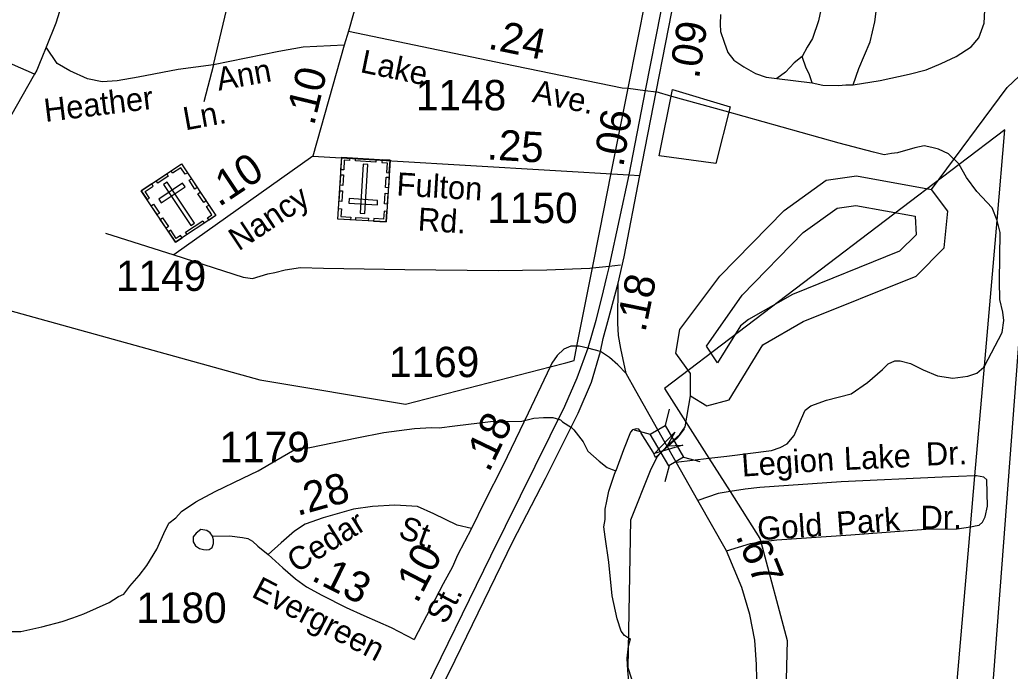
# Model space of a CAD drawing. Extents: x 2206922 to 2357709, y 510027 to 673830.
# Drawn here: x 2284540 to 2288617, y 570776 to 573456 of the extents above; entities that cross this region are included whole.
import ezdxf

# ---------------------------------------------------------------- set-up
doc = ezdxf.new("R2010")
doc.units = 0
for name, color, linetype in [('Exist Boundary Political City Limit New', 7, 'Continuous'), ('Exist Boundary Political Urban Extension UEB', 7, 'Continuous'), ('Exist Cultural Cemetery CELL', 7, 'Continuous'), ('Exist Hydrographic Buffer Line', 7, 'Continuous'), ('Exist Hydrographic Creek Single Shore', 7, 'Continuous'), ('Exist Hydrographic Lake Shore', 7, 'Continuous'), ('Exist Hydrographic Misc Water Feature', 7, 'Continuous'), ('Exist Railroad Mainline', 7, 'Continuous'), ('Exist Road Non-System Type 51', 7, 'Continuous'), ('Exist Road Non-System Type 51 Label', 7, 'Continuous'), ('Exist Road Primary Interstate Ramp 1 Lane Attributed', 7, 'Continuous'), ('Exist Road Primary US Attributed', 7, 'Continuous'), ('Exist Road Primary US Divided Attributed', 7, 'Continuous'), ('Exist Road Primary US Mileage Tenths English Label', 7, 'Continuous'), ('Exist Road Primary US Structure Standard Bridge CELL', 7, 'Continuous'), ('Exist Road Secondary Mileage Hundredths English Label', 7, 'Continuous'), ('Exist Road Secondary Structure Standard Bridge Attributed CELL', 7, 'Continuous'), ('Exist Road Secondary Type 51 Attributed', 7, 'Continuous'), ('Exist Road Secondary Type 51 Label', 7, 'Continuous'), ('Exist Road Secondary Type 51 Number Label', 7, 'Continuous'), ('Map Preparation Boundary City Limit Buffer Line', 7, 'Continuous')]:
    doc.layers.add(name, color=color, linetype=linetype)

msp = doc.modelspace()

# ---------------------------------------------------------------- linework, layer by layer
at = {"layer": 'Exist Boundary Political City Limit New'}
msp.add_lwpolyline([(2287464.8, 573097.7), (2287405, 572865.1), (2287171.2, 572896.8), (2287226.8, 573169.5), (2287464.8, 573097.7)], dxfattribs=at)
at = {"layer": 'Exist Boundary Political Urban Extension UEB'}
for p, q in [((2287044.1, 573174.2), (2287133.7, 573625)), ((2286974.7, 572824.9), (2287044.1, 573174.2)), ((2286927.6, 572587.6), (2286974.7, 572824.9)), ((2288511, 572030.6), (2288563, 572630.9)), ((2286897.5, 572435.8), (2286927.6, 572587.6)), ((2286833.3, 572112.9), (2286897.5, 572435.8)), ((2286722.8, 572028.8), (2286787.1, 572045.4)), ((2288471.9, 571580.3), (2288511, 572030.6)), ((2287376.6, 571652.3), (2287464, 571515.1)), ((2288453.7, 571370.3), (2288471.9, 571580.3))]:
    msp.add_line(p, q, dxfattribs=at)
for points in [[(2288563, 572630.9), (2288595.3, 573003.8), (2288406.6, 572860.4)], [(2288406.6, 572860.4), (2287194.1, 571939.1), (2287376.6, 571652.3)], [(2284105.3, 572368), (2285528.2, 571974.5), (2286127.7, 571874.6), (2286722.8, 572028.8)], [(2286787.1, 572045.4), (2286821.7, 572054.4), (2286833.3, 572112.9)], [(2287464, 571515.1), (2287586.5, 571322.6), (2287590.4, 571307.9)], [(2288395.5, 568735.1), (2288231, 568800.9), (2288453.7, 571370.3)], [(2287590.4, 571307.9), (2287698.5, 570902.3), (2287674.6, 569943.9)]]:
    msp.add_lwpolyline(points, dxfattribs=at)
at = {"layer": 'Exist Cultural Cemetery CELL'}
for points in [[(2285039.6, 572752.7), (2285205.4, 572862.9), (2285346.4, 572650.9), (2285180.6, 572540.7)], [(2285229.5, 572826.9), (2285220, 572820.6), (2285202.2, 572847.4), (2285168.4, 572824.9), (2285162.3, 572834.2), (2285205.5, 572862.9)], [(2286048.1, 572624.3), (2285849.4, 572636.5), (2285865.1, 572890.7), (2286063.8, 572878.5)], [(2285898.2, 572888.7), (2285897.5, 572877.2), (2285875.5, 572878.5), (2285873, 572838.2), (2285861.9, 572838.9), (2285865.1, 572890.7)], [(2286005.8, 572870.5), (2285921.1, 572875.7), (2285921.8, 572887.1), (2286006.5, 572881.9)], [(2285941.1, 572660.3), (2285959.8, 572659.1), (2285972.3, 572861.5), (2285953.6, 572862.7)], [(2286030.8, 572880.4), (2286030.1, 572869), (2286052.1, 572867.6), (2286049.6, 572827.3), (2286060.7, 572826.6), (2286063.9, 572878.4)], [(2285101.3, 572793.7), (2285144.5, 572822.4), (2285150.8, 572812.9), (2285107.6, 572784.2)], [(2285872, 572817.9), (2285869.3, 572774.6), (2285858, 572775.3), (2285860.6, 572818.6)], [(2285063.6, 572716.7), (2285073, 572722.9), (2285055.2, 572749.8), (2285089, 572772.2), (2285082.8, 572781.5), (2285039.6, 572752.7)], [(2285111.3, 572718.6), (2285121.6, 572703.1), (2285219.7, 572768.3), (2285209.3, 572783.8)], [(2285146.6, 572788.7), (2285131.1, 572778.3), (2285243.3, 572609.5), (2285258.9, 572619.8)], [(2285260.4, 572759.7), (2285236.4, 572795.8), (2285245.9, 572802.1), (2285269.9, 572766)], [(2286059.6, 572808.6), (2286056.9, 572765.4), (2286045.5, 572766.1), (2286048.2, 572809.3)], [(2285296.9, 572704.8), (2285272.9, 572740.8), (2285282.4, 572747.1), (2285306.4, 572711.1)], [(2285867.9, 572752.1), (2285865.3, 572708.8), (2285853.9, 572709.5), (2285856.6, 572752.8)], [(2286055.4, 572741.6), (2286052.7, 572698.3), (2286041.4, 572699), (2286044, 572742.3)], [(2285104.6, 572654.9), (2285080.6, 572691), (2285090.1, 572697.3), (2285114.1, 572661.2)], [(2285318.8, 572632.5), (2285312.4, 572642.1), (2285330.7, 572654.3), (2285308.4, 572687.9), (2285317.6, 572694.1), (2285346.4, 572650.9)], [(2286011.6, 572694.7), (2286012.8, 572713.4), (2285895.2, 572720.6), (2285894.1, 572702)], [(2285852, 572679.8), (2285863.4, 572679.1), (2285861.4, 572647), (2285901.9, 572644.5), (2285901.2, 572633.4), (2285849.4, 572636.6)], [(2286050.8, 572667.5), (2286039.5, 572668.2), (2286037.5, 572636.1), (2285997, 572638.6), (2285996.3, 572627.5), (2286048.1, 572624.3)], [(2285141.8, 572598.9), (2285117.8, 572635), (2285127.3, 572641.3), (2285151.3, 572605.2)], [(2285222, 572582), (2285292.7, 572629), (2285299, 572619.5), (2285228.4, 572572.5)], [(2285974.2, 572628.9), (2285922.5, 572632.1), (2285923.2, 572643.4), (2285974.9, 572640.3)], [(2285208.1, 572559), (2285201.7, 572568.6), (2285183.4, 572556.4), (2285161, 572590.1), (2285151.7, 572583.9), (2285180.5, 572540.7)]]:
    msp.add_lwpolyline(points, close=True, dxfattribs=at)
at = {"layer": 'Exist Hydrographic Buffer Line'}
msp.add_lwpolyline([(2287412.2, 572044.3), (2287367.3, 572114), (2287513.1, 572323.7), (2287764.5, 572580.8), (2287904.7, 572681.7), (2287981.4, 572692.2), (2288226.4, 572648.2), (2288229.7, 572572.1), (2288162, 572504.1), (2287720.2, 572326), (2287539.1, 572223.7), (2287506.9, 572196.7), (2287412.2, 572044.3)], dxfattribs=at)
at = {"layer": 'Exist Hydrographic Creek Single Shore'}
for points in [[(2288292.9, 572758.2), (2288605, 573178.2), (2288703.8, 573271.4), (2288927.9, 573381.6), (2289674.9, 573664.9), (2289756.9, 573781.3), (2289780.9, 573866.1)], [(2287160, 570075.5), (2287139.9, 570492.5), (2287044.9, 570789.5), (2287055.8, 571399.3), (2287135.6, 571602), (2287164.2, 571658.1), (2287204.2, 571703.8), (2287256.8, 571750.7), (2287278.5, 571781.6), (2287300.8, 571909.2)]]:
    msp.add_lwpolyline(points, dxfattribs=at)
at = {"layer": 'Exist Hydrographic Lake Shore'}
for points in [[(2287300.8, 571909.2), (2287300.8, 572001), (2287241, 572084.2), (2287256.9, 572182.3), (2287421.8, 572402), (2287685.9, 572672.1), (2287858.8, 572796.5), (2287983.9, 572813.7), (2288292.9, 572758.2)], [(2287300.8, 571909.2), (2287367.9, 571868.5), (2287460, 571892.9), (2287598.8, 572119.6), (2287764.9, 572214.7), (2288229.9, 572402.1), (2288345, 572517.8), (2288359.9, 572668.3), (2288292.9, 572758.2)]]:
    msp.add_lwpolyline(points, dxfattribs=at)
at = {"layer": 'Exist Hydrographic Misc Water Feature'}
for points in [[(2284494.9, 570939.5), (2284543.1, 570939.9), (2284630.6, 570958.8), (2284714.3, 570981.4), (2284758.4, 570995.9), (2284802.5, 571012.4), (2284908.1, 571059.3), (2284945.6, 571083.7), (2284967.7, 571093.7), (2284993, 571126), (2285031.1, 571170.6), (2285062.5, 571210.8), (2285103.5, 571278.8), (2285133, 571343.4), (2285152.7, 571385.4), (2285182.2, 571407.7), (2285205.8, 571433.8), (2285263.6, 571472.5), (2285343.4, 571515.2), (2285458.4, 571570.1), (2285520.6, 571600.9), (2285594, 571643.4), (2285671.5, 571688), (2285693.4, 571694.5), (2285733.2, 571696.6), (2285926.8, 571736.4), (2286038.3, 571757.7), (2286164.4, 571774.8), (2286234.6, 571779.2), (2286266.5, 571777.6), (2286330.1, 571786.4), (2286478, 571803.8), (2286605.9, 571804.8), (2286655.7, 571817.2), (2286695.5, 571819.7), (2286711.3, 571819.7), (2286733.5, 571820), (2286765.4, 571810.3), (2286773.8, 571802.2), (2286810.3, 571778.9), (2286820.2, 571768.9), (2286858.7, 571719.3), (2286878.6, 571681.4), (2286925.4, 571639.9), (2286957.2, 571614.4), (2286977.7, 571606.5), (2286993.7, 571600.8)], [(2287156.7, 571656.1), (2287146.8, 571677.9), (2287098, 571755.4), (2287096, 571761.4), (2287088, 571771.5), (2287078.1, 571773.4), (2287062.1, 571769.3), (2287053.9, 571759.2), (2287025, 571686.9), (2286993.7, 571600.8)], [(2287156.7, 571656.1), (2287196.9, 571690.6), (2287247.9, 571736.9), (2287260, 571750.9), (2287275.6, 571773.2)], [(2287054.2, 570909.6), (2287049.8, 570909.4), (2287038, 570917.3), (2287029.8, 570923.4), (2287015.6, 570941.4), (2286999.2, 570991.3), (2286978.3, 571086.9), (2286965, 571224.7), (2286950, 571328.4), (2286943.8, 571370.2), (2286949.2, 571400.3), (2286949, 571442.5), (2286956.8, 571476.2), (2286964.3, 571516.4), (2286987.5, 571586.7), (2286993.7, 571600.8)], [(2287204.7, 570205.2), (2287194.6, 570239.2), (2287141.1, 570392.9), (2287097.6, 570530.4), (2287060.7, 570647.8), (2287049.8, 570707.5), (2287043.1, 570779.5), (2287040.8, 570829.3), (2287046.2, 570879.6), (2287054.2, 570909.6)]]:
    msp.add_lwpolyline(points, dxfattribs=at)
at = {"layer": 'Exist Railroad Mainline'}
msp.add_lwpolyline([(2288952.5, 575417.9), (2288939.4, 575328.9), (2288894.6, 575010.5), (2288861, 574754.3), (2288832.1, 574422.3), (2288797.4, 574086.4), (2288738.9, 573282.2), (2288399.4, 568789.4), (2288395.5, 568735.1), (2288273, 567057.4), (2288112.4, 564856.3), (2288039.1, 563851.4), (2288038, 563836.6), (2287853.8, 561437.5), (2287845.7, 561332.3), (2287845.6, 561330.8)], dxfattribs=at)
at = {"layer": 'Exist Road Non-System Type 51'}
for p, q in [((2285337.6, 573271.4), (2285563.5, 574232.7)), ((2285337.6, 573271.4), (2285297.4, 573118.2)), ((2287656.2, 573214), (2287802.2, 573197.4)), ((2287224.4, 573141), (2287158.9, 573159.2)), ((2288563, 572630.9), (2288563, 572630.9)), ((2284891.7, 572578.2), (2285174, 572489.1)), ((2286965.7, 572443), (2287012.9, 572448)), ((2286894.1, 572435.4), (2286897.5, 572435.8)), ((2286897.5, 572435.8), (2286965.7, 572443)), ((2287242, 571636.8), (2287376.6, 571652.3))]:
    msp.add_line(p, q, dxfattribs=at)
for points in [[(2287970.1, 573189), (2287993.5, 573255.1), (2288040.5, 573365.5), (2288059.7, 573447.7), (2288069.1, 573523.7), (2288068.6, 573577.7), (2288057.7, 573653.5), (2288045.1, 573713.3), (2288028.8, 573747.2)], [(2287841.6, 573683.4), (2287846.3, 573617.6), (2287847, 573543.6), (2287827.7, 573451.4), (2287802.5, 573379.4), (2287780.9, 573343.2), (2287761.2, 573305)], [(2287970.1, 573189), (2288082, 573206), (2288201.5, 573233.1), (2288271.5, 573249.7), (2288333.2, 573276.3), (2288394.9, 573305), (2288456.5, 573345.5), (2288488, 573381.7), (2288509.4, 573441.8), (2288512.9, 573495.9), (2288504.3, 573555.9), (2288489.8, 573629.6), (2288479.5, 573669.5)], [(2287423.8, 573477.8), (2287422.9, 573437.7), (2287424.4, 573407.8), (2287438.9, 573363.9), (2287455.2, 573322), (2287479.6, 573290.3), (2287519.8, 573262.7), (2287568, 573235.2), (2287612.1, 573219.7), (2287656.2, 573214)], [(2285875.4, 573351.8), (2285706, 573343.2), (2285606.5, 573326), (2285337.6, 573271.4)], [(2285337.6, 573271.4), (2285191.2, 573251.3), (2285026.6, 573220.7), (2284940.5, 573205.3), (2284879.2, 573201.5), (2284818, 573213), (2284745.3, 573245.6), (2284693.6, 573276.2), (2284647.6, 573343.2)], [(2287761.2, 573305), (2287727.5, 573278.7), (2287691.9, 573240.4), (2287656.2, 573214)], [(2287802.2, 573197.4), (2287789.9, 573233.3), (2287777.6, 573257.1), (2287761.2, 573305)], [(2287802.2, 573197.4), (2287846.2, 573187.7), (2287910.3, 573186.4), (2287940.1, 573188.6), (2287970.1, 573189)], [(2288406.6, 572860.4), (2288405, 572863.2), (2288362.6, 572904.8), (2288322.5, 572924.4), (2288294.4, 572930.2), (2288262.3, 572937.8), (2288224.4, 572929.6), (2288152.8, 572908.8), (2288128.8, 572906.5), (2288098.9, 572900.3), (2288054.7, 572912), (2287912.5, 572948.5), (2287443.6, 573080.1), (2287224.4, 573141)], [(2288563, 572630.9), (2288542.7, 572682.6), (2288480.1, 572750.1), (2288437.4, 572807.5), (2288406.6, 572860.4)], [(2288511, 572030.6), (2288583.5, 572169.2), (2288590.9, 572219.2), (2288586.6, 572253.3), (2288574.2, 572305.2), (2288573.4, 572381.1), (2288575.6, 572581), (2288563, 572630.9)], [(2285174, 572489.1), (2285459.1, 572397.2), (2285497.4, 572391.5), (2285560.6, 572410.6), (2285589.3, 572416.4), (2285631.4, 572427.9), (2285694.6, 572437.4), (2285789.3, 572434.6), (2286124.2, 572428.8), (2286508.9, 572425), (2286709.9, 572426.9), (2286886, 572434.6), (2286894.1, 572435.4)], [(2287376.6, 571652.3), (2287450.9, 571660.9), (2287634.5, 571684.6), (2287670.3, 571697.1), (2287698.2, 571711.3), (2287727.9, 571745.5), (2287757.3, 571815.7), (2287773, 571849.9), (2287796.7, 571868), (2287860.5, 571890.7), (2287962.2, 571917.7), (2288029.8, 571964.3), (2288091.2, 572016.8), (2288114.9, 572040.9), (2288142.7, 572053.2), (2288164.7, 572053.3), (2288206.9, 572041.9), (2288259.1, 572016.2), (2288317.2, 571990.9), (2288381.4, 571981.6), (2288443.1, 571990.1), (2288479.2, 572002.4), (2288508.8, 572026.6), (2288511, 572030.6)], [(2288471.9, 571580.3), (2288337.2, 571575.2), (2287921.5, 571555.4), (2287586, 571532.2), (2287526.1, 571525.7), (2287464, 571515.1)], [(2288453.7, 571370.3), (2288455, 571370.5), (2288473.1, 571374.8), (2288488.9, 571376.8), (2288502.7, 571389), (2288514.6, 571411.1), (2288524.3, 571455.1), (2288521.3, 571563.1), (2288509.1, 571575), (2288479, 571580.6), (2288471.9, 571580.3)], [(2287464, 571515.1), (2287414.4, 571506.7), (2287331.1, 571479.2)], [(2285333, 571331.3), (2285322.9, 571345.1), (2285308.9, 571355), (2285284.8, 571358.7), (2285265.1, 571344.7), (2285253.2, 571328.5), (2285253.4, 571308.5), (2285263.5, 571292.5), (2285279.6, 571280.8), (2285295.8, 571276.9), (2285307.7, 571275), (2285319.6, 571277.2), (2285331.5, 571285.1), (2285337.4, 571301.2), (2285337.4, 571317.2), (2285333, 571331.3)], [(2287590.4, 571307.9), (2287656, 571317.1), (2287961.5, 571337.9), (2288269.3, 571360.9), (2288399, 571362.1), (2288453.7, 571370.3)], [(2285333, 571331.3), (2285403.2, 571332.5), (2285456.8, 571326.7), (2285478, 571321.7), (2285498, 571311.9), (2285520, 571290.3), (2285562.1, 571255.9)], [(2287449.6, 571271.5), (2287548.2, 571302.1), (2287590.4, 571307.9)]]:
    msp.add_lwpolyline(points, dxfattribs=at)
at = {"layer": 'Exist Road Primary Interstate Ramp 1 Lane Attributed'}
msp.add_lwpolyline([(2287035.8, 572001.3), (2287014.3, 572104), (2287005.1, 572157.5), (2287001.6, 572207.9), (2287002.5, 572373)], dxfattribs=at)
at = {"layer": 'Exist Road Primary US Attributed'}
msp.add_line((2286930.4, 572091.7), (2286878.6, 572105.8), dxfattribs=at)
for points in [[(2287035.8, 572001.3), (2287002.1, 572036), (2286967, 572066.2), (2286930.4, 572091.7)], [(2287196.9, 571715.9), (2287076.2, 571930.2), (2287035.8, 572001.3)], [(2287512.2, 568832.5), (2287521.5, 569120.3), (2287542.6, 569763.6), (2287547.7, 569918.3), (2287574.9, 570683.2), (2287572.2, 570804.5), (2287565.2, 570903.5), (2287545.7, 571009.4), (2287512.3, 571121), (2287449.6, 571271.5), (2287331.1, 571479.2), (2287242, 571636.8), (2287196.9, 571715.9)]]:
    msp.add_lwpolyline(points, dxfattribs=at)
at = {"layer": 'Exist Road Primary US Divided Attributed'}
msp.add_line((2287091.7, 572815.1), (2287158.9, 573159.2), dxfattribs=at)
for points in [[(2287203.2, 573611.3), (2287178.5, 573491.5), (2287114.3, 573165)], [(2287158.9, 573159.2), (2287199.2, 573362.8), (2287222.6, 573482.6), (2287247.3, 573602.5)], [(2287114.3, 573165), (2287046.5, 572818.9)], [(2287046.5, 572818.9), (2286967.6, 572450.8), (2286965.7, 572443), (2286954.9, 572398.7), (2286940.8, 572341), (2286911.4, 572218.9), (2286878.6, 572105.8)], [(2287002.5, 572373), (2287027.8, 572481.4), (2287091.7, 572815.1)], [(2286930.4, 572091.7), (2286942, 572145), (2286960.9, 572215.6), (2287002.5, 572373)], [(2286878.6, 572105.8), (2286833, 571982.2), (2286782.4, 571865.7), (2286477.4, 571248.9), (2286185.2, 570652), (2286082.6, 570450.1), (2285871.7, 570038.9), (2285590.6, 569478.9), (2285164.4, 568647.3), (2284873.8, 568065.7), (2284671.9, 567618.8), (2284548.2, 567284.9), (2284478.2, 567045.3)], [(2284491.7, 566784.1), (2284556.2, 567048), (2284618.1, 567263.4), (2284736.5, 567594.5), (2284938.3, 568065.7), (2285215.5, 568606.9), (2285643.3, 569463.1), (2285990.5, 570149.7), (2286057.7, 570278.9), (2286308, 570774.3), (2286569, 571310.1), (2286703.5, 571568.6), (2286838.1, 571837.8), (2286893.8, 571965.3), (2286930.4, 572091.7)]]:
    msp.add_lwpolyline(points, dxfattribs=at)
at = {"layer": 'Exist Road Primary US Structure Standard Bridge CELL'}
for p, q in [((2287213.3, 571854), (2287195.9, 571787.2)), ((2287068.3, 571768.9), (2287135, 571751.5)), ((2287272.1, 571656.7), (2287338.8, 571639.3)), ((2287212.6, 571621.8), (2287195.1, 571555))]:
    msp.add_line(p, q, dxfattribs=at)
msp.add_lwpolyline([(2287195.9, 571787.2), (2287272.4, 571656.8), (2287211.5, 571621.1), (2287135, 571751.5)], close=True, dxfattribs=at)
at = {"layer": 'Exist Road Secondary Structure Standard Bridge Attributed CELL'}
msp.add_lwpolyline([(2287269.2, 571706.2), (2287152.1, 571672.3), (2287236.5, 571760.2), (2287204.2, 571703.8)], close=True, dxfattribs=at)
at = {"layer": 'Exist Road Secondary Type 51 Attributed'}
msp.add_line((2285746.2, 572895.1), (2285174, 572489.1), dxfattribs=at)
for points in [[(2286274.1, 574961), (2286266.4, 574858.8), (2286257.3, 574787.1), (2286247.7, 574693.3), (2286232.4, 574639.7), (2286194.1, 574515.2), (2286150.1, 574339), (2286086, 574102.5), (2286020.9, 573861.2), (2285892.7, 573409.3)], [(2284967.3, 574626.3), (2284858.1, 574115.4), (2284758.9, 573723.5), (2284729.9, 573578.8), (2284687.8, 573442.8), (2284647.6, 573343.2), (2284629.8, 573299.8), (2284620.9, 573276.8), (2284609.4, 573248.8), (2284600.4, 573232.2)], [(2284600.4, 573232.2), (2284509.8, 573271.7), (2284401.4, 573329.2), (2284327.4, 573366.2), (2284281.5, 573384.1), (2284252.1, 573395.6), (2284215.1, 573398.1), (2284169.2, 573396.8), (2284124.5, 573391.7), (2284090.1, 573382.8), (2284051.8, 573368.8), (2284013.5, 573350.9), (2283982.9, 573331.7), (2283954.8, 573316.4), (2283938.2, 573303.7)], [(2285892.7, 573409.3), (2285875.4, 573351.8), (2285746.2, 572895.1)], [(2285892.7, 573409.3), (2286532.9, 573276.2), (2287019.1, 573176.6), (2287044.1, 573174.2), (2287114.3, 573165)], [(2284600.4, 573232.2), (2284501.6, 573057.9), (2284405.2, 572893.3), (2284268.1, 572646.8), (2284129.6, 572410), (2284105.3, 572368), (2284020.5, 572221.7)], [(2287114.3, 573165), (2287158.9, 573159.2)], [(2285746.2, 572895.1), (2287046.5, 572818.9)], [(2287046.5, 572818.9), (2287091.7, 572815.1)], [(2286878.6, 572105.8), (2286842.1, 572112.9), (2286808.7, 572112.9), (2286779.4, 572101.7), (2286752.5, 572075.5), (2286729.6, 572042.9), (2286722.8, 572028.8), (2286631.9, 571838), (2286527.6, 571620.7), (2286453, 571473.2), (2286399.4, 571364)], [(2286399.4, 571364), (2286340.1, 571377.5), (2286244.4, 571423.4), (2286177.4, 571454.1), (2286083.6, 571459.8), (2285991.6, 571453.3), (2285913.9, 571442.7), (2285788.2, 571407.5), (2285714.5, 571380.8), (2285670.7, 571352.5), (2285615.2, 571303.8), (2285562.1, 571255.9)], [(2286399.4, 571364), (2286342, 571253), (2286320.9, 571205.1), (2286282.7, 571136.2), (2286163.5, 570906.5)], [(2285562.1, 571255.9), (2285622.4, 571201.7), (2285674.2, 571156.8), (2285719.9, 571123.7), (2285783.5, 571088.9), (2285883.6, 571038.9), (2285955.6, 571005.8), (2286068.4, 570956.6), (2286163.5, 570906.5)]]:
    msp.add_lwpolyline(points, dxfattribs=at)
at = {"layer": 'Map Preparation Boundary City Limit Buffer Line'}
msp.add_lwpolyline([(2287464.8, 573097.7), (2287405, 572865.1), (2287171.2, 572896.8), (2287226.8, 573169.5), (2287464.8, 573097.7)], dxfattribs=at)

# ---------------------------------------------------------------- texts
at = {"layer": 'Exist Road Non-System Type 51 Label'}
for s, rotation, p in [('Ann', 10.2238, (2285358.3, 573163.9)), ('Heather', 6.9677, (2284644.9, 573035.6)), ('Ln.', 10.2238, (2285221.1, 573001.1)), ('Dr.', 2.181, (2288271.7, 571621.9)), ('Legion', 3.9556, (2287514, 571576.5)), ('Lake', 2.7269, (2287934.7, 571603.6)), ('Gold', 3.8951, (2287579.1, 571314.7)), ('Park', 4.2738, (2287905, 571336.7)), ('Dr.', 0.529, (2288248.3, 571361.6))]:
    msp.add_text(s, height=95, rotation=rotation, dxfattribs=at).set_placement(p)
at = {"layer": 'Exist Road Primary US Mileage Tenths English Label'}
for s, rotation, p in [('.09', 81.0171, (2287335.4, 573210.3)), ('.06', 81.0171, (2287024, 572847.4)), ('.18', 78.431, (2287114.7, 572167.4)), ('.67', 292.1006, (2287485.6, 571332.9))]:
    msp.add_text(s, height=125, rotation=rotation, dxfattribs=at).set_placement(p)
at = {"layer": 'Exist Road Secondary Mileage Hundredths English Label'}
for s, rotation, p in [('.24', 348.3935, (2286463.2, 573338.1)), ('.10', 76.2531, (2285750.6, 573017.3)), ('.25', 356.4723, (2286461, 572882.3)), ('.10', 33.6112, (2285359.7, 572684)), ('.18', 64.3631, (2286471.1, 571590.8)), ('.28', 15.6437, (2285682.1, 571414.5)), ('.10', 62.5698, (2286175.4, 571051.1)), ('.13', 333.4244, (2285735.1, 571152.7))]:
    msp.add_text(s, height=125, rotation=rotation, dxfattribs=at).set_placement(p)
at = {"layer": 'Exist Road Secondary Type 51 Label'}
for s, rotation, p in [('Lake', 348.3935, (2285937.4, 573241.3)), ('Ave.', 348.3085, (2286645.3, 573118.7)), ('Fulton', 356.4722, (2286088.7, 572734)), ('Nancy', 33.6112, (2285440.4, 572502.7)), ('Rd.', 356.4722, (2286176.4, 572589.1)), ('Cedar', 32.2086, (2285678.6, 571178)), ('St.', 339.9288, (2286093, 571328.9)), ('Evergreen', 332.5647, (2285488.7, 571084.9)), ('St.', 62.0771, (2286292.6, 570964.7))]:
    msp.add_text(s, height=95, rotation=rotation, dxfattribs=at).set_placement(p)
at = {"layer": 'Exist Road Secondary Type 51 Number Label'}
for s, p in [('1148', (2286170.4, 573083.7)), ('1150', (2286464.6, 572619.7)), ('1149', (2284935.5, 572340.8)), ('1169', (2286059.4, 571986.1)), ('1179', (2285362, 571636.1)), ('1180', (2285019.3, 570974.8))]:
    msp.add_text(s, height=125, dxfattribs=at).set_placement(p)

doc.saveas('drawing.dxf')
